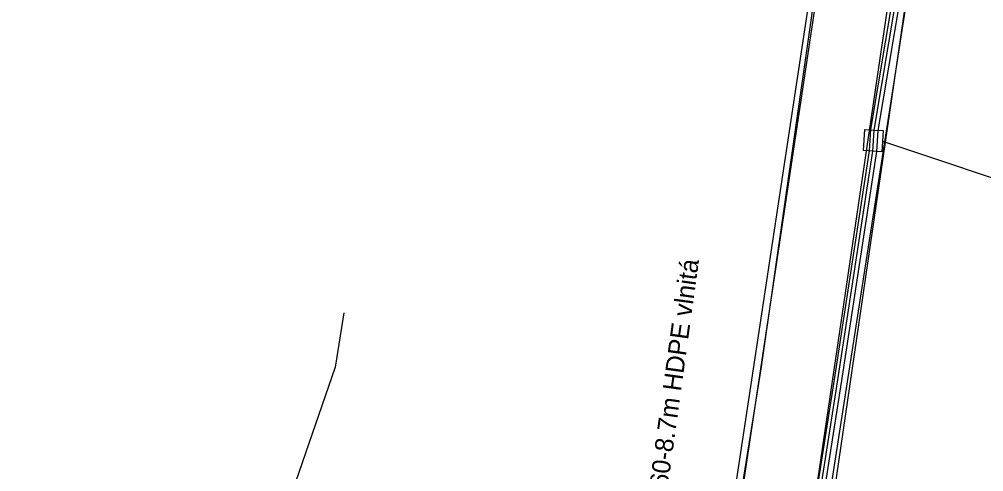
# Model space of a CAD drawing. Extents: x -746464 to -745690, y -1051581 to -1049993.
# Drawn here: x -745880.9 to -745828.5, y -1050617.6 to -1050593.1 of the extents above; entities that cross this region are included whole.
import ezdxf

# ---------------------------------------------------------------- set-up
doc = ezdxf.new("R2010")
doc.units = 0
for name, color, linetype in [('04_CETIN_sdelovaci_podzem', 7, 'Continuous'), ('55_PREdi_chranicky', 7, 'Continuous'), ('55_PREdi_NN', 7, 'Continuous'), ('55_PREdi_stavby_popisy', 7, 'Continuous'), ('55_PREdi_VN', 7, 'Continuous'), ('55_PREdi_ZRUSENE_elektro', 7, 'Continuous')]:
    doc.layers.add(name, color=color, linetype=linetype)

msp = doc.modelspace()

# ---------------------------------------------------------------- linework, layer by layer
at = {"layer": '04_CETIN_sdelovaci_podzem'}
msp.add_lwpolyline([(-745863.25, -1050609), (-745863.73, -1050611.95), (-745870.36, -1050631.21), (-745887.77, -1050629.2), (-745891.41, -1050628.63), (-745900.56, -1050627.44)], dxfattribs=at)
at = {"layer": '55_PREdi_chranicky'}
msp.add_lwpolyline([(-745834.55, -1050600.23), (-745835.049, -1050600.2), (-745834.979, -1050599.05), (-745834.48, -1050599.08), (-745833.981, -1050599.11), (-745834.051, -1050600.26), (-745834.55, -1050600.23)], close=True, dxfattribs=at)
at = {"layer": '55_PREdi_NN'}
for points in [[(-745828.572, -1050563.398), (-745840.5, -1050645.096), (-745854.396, -1050643.244), (-745854.403, -1050643.244)], [(-745840.481, -1050638.067), (-745829.557, -1050564.066)], [(-745840.316, -1050641.071), (-745839.891, -1050638.337), (-745831.464, -1050584.12), (-745829.46, -1050564.78)]]:
    msp.add_lwpolyline(points, dxfattribs=at)
at = {"layer": '55_PREdi_stavby_popisy'}
msp.add_lwpolyline([(-745834.016, -1050599.685), (-745825.143, -1050602.653), (-745824.147, -1050602.746)], dxfattribs=at)
at = {"layer": '55_PREdi_VN'}
for points in [[(-745829.052, -1050562.777), (-745829.383, -1050564.629), (-745829.369, -1050565.678), (-745830.228, -1050571.48), (-745831.888, -1050581.659), (-745833.477, -1050591.928), (-745834.679, -1050599.057), (-745834.749, -1050600.209), (-745836.638, -1050612.619), (-745838.288, -1050623.1), (-745839.657, -1050632.416), (-745840.296, -1050635.601), (-745840.67, -1050635.98), (-745845.15, -1050635.32), (-745846.55, -1050634.78), (-745847.32, -1050633.73), (-745853.22, -1050633), (-745861.76, -1050631.91), (-745866.56, -1050631.26), (-745873.15, -1050630.63), (-745880.52, -1050629.74), (-745887.65, -1050629.04)], [(-745828.814, -1050563.795), (-745828.96, -1050564.615), (-745828.995, -1050565.741), (-745829.832, -1050571.54), (-745831.492, -1050581.721), (-745833.083, -1050591.992), (-745834.281, -1050599.103), (-745834.351, -1050600.251), (-745836.242, -1050612.681), (-745837.892, -1050623.16), (-745839.263, -1050632.484), (-745839.904, -1050635.679), (-745840.395, -1050638.01), (-745840.69, -1050640.38), (-745840.9, -1050641.66), (-745841.44, -1050646.31), (-745843.69, -1050660.25)], [(-745840.1, -1050635.64), (-745839.46, -1050632.45), (-745838.09, -1050623.13), (-745836.44, -1050612.65), (-745834.55, -1050600.23), (-745834.48, -1050599.08), (-745833.28, -1050591.96), (-745831.69, -1050581.69), (-745830.03, -1050571.51), (-745829.226, -1050565.651), (-745829.191, -1050564.722)]]:
    msp.add_lwpolyline(points, dxfattribs=at)
at = {"layer": '55_PREdi_ZRUSENE_elektro'}
for points in [[(-745855.096, -1050674.719), (-745850.89, -1050646.004), (-745850.333, -1050642.652), (-745844.55, -1050638.192), (-745835.935, -1050580.806), (-745836.867, -1050576.864), (-745837.114, -1050574.809)], [(-745846.003, -1050634.124), (-745844.135, -1050632.596), (-745836.312, -1050580.948), (-745837.237, -1050577.039), (-745837.535, -1050574.663)], [(-745837.26, -1050576.942), (-745836.149, -1050580.879), (-745840.599, -1050611.93), (-745843.911, -1050632.622)]]:
    msp.add_lwpolyline(points, dxfattribs=at)

# ---------------------------------------------------------------- texts
at = {"layer": '55_PREdi_stavby_popisy'}
msp.add_text('1x160-8.7m HDPE vlnitá', height=1, rotation=82.1621, dxfattribs=at).set_placement((-745845.972, -1050620.659))

doc.saveas('drawing.dxf')
